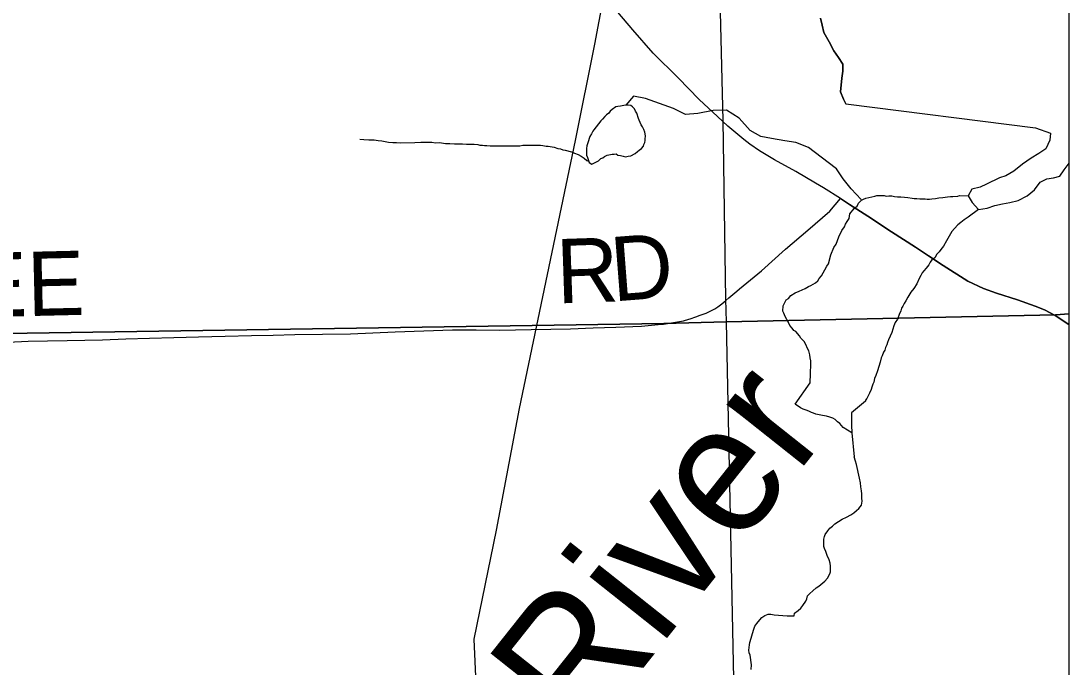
# Model space of a CAD drawing. Extents: x 103424 to 290657, y 38711 to 110967.
# Drawn here: x 214252.6894 to 214253.1526, y 40211.3012 to 40211.5868 of the extents above; entities that cross this region are included whole.
import ezdxf

# ---------------------------------------------------------------- set-up
doc = ezdxf.new("R2010")
doc.units = 0
for name, color, linetype in [('GM_X_Corporation', 7, 'Continuous'), ('GM_X_Major_Lake', 7, 'Continuous'), ('GM_X_Major_River', 7, 'Continuous'), ('GM_X_Major_River_Text', 7, 'Continuous'), ('GM_X_Minor_Lake', 7, 'Continuous'), ('GM_X_Minor_River', 7, 'Continuous'), ('GM_X_Rail_Line', 7, 'Continuous'), ('GM_X_State_Route', 7, 'Continuous'), ('GM_X_Township_Road', 7, 'Continuous'), ('GM_X_Township_Road_Text', 7, 'Continuous')]:
    doc.layers.add(name, color=color, linetype=linetype)

msp = doc.modelspace()

# ---------------------------------------------------------------- linework, layer by layer
at = {"layer": 'GM_X_Corporation'}
for points in [[(214246.35258, 40213.74302), (214246.35258, 40208.30125), (214253.15258, 40208.30125), (214253.15258, 40215.10125), (214247.88425, 40215.10125), (214247.88593, 40214.68485), (214247.88621, 40214.66416), (214247.8863, 40214.63438), (214247.88525, 40214.01696), (214247.88494, 40213.98106), (214247.88095, 40213.75762), (214247.63273, 40213.75746), (214247.49304, 40213.75527), (214246.50862, 40213.74676)], [(214253.15258, 40211.45724), (214253.15258, 40213.88997), (214252.94541, 40213.88639), (214252.95222, 40213.57472), (214252.96155, 40213.13364), (214252.96567, 40212.91067), (214252.97335, 40212.61181), (214252.99959, 40211.54278), (214253.0008, 40211.46375), (214253.00114, 40211.45371), (214253.14655, 40211.4569)], [(214253.15258, 40208.8631), (214253.15258, 40211.45724), (214253.14655, 40211.4569), (214253.00114, 40211.45371), (214253.0063, 40211.1954), (214253.00663, 40211.17271), (214253.00742, 40211.14968), (214253.00775, 40211.13202), (214253.00895, 40211.08875), (214253.00976, 40211.04853), (214253.00988, 40211.04357), (214253.02982, 40210.15917), (214253.03816, 40209.68571), (214253.03884, 40209.64149), (214253.03938, 40209.58281), (214253.04007, 40209.5319), (214253.04048, 40209.50556), (214253.0417, 40209.42491), (214253.04293, 40209.3635), (214253.04334, 40209.31505), (214253.04389, 40209.27029), (214253.04443, 40209.20192), (214253.04913, 40209.1185), (214253.05193, 40208.86157)]]:
    msp.add_lwpolyline(points, close=True, dxfattribs=at)
for points in [[(214250.60357, 40213.81454), (214251.4935, 40213.84402), (214251.49479, 40213.84407), (214251.89403, 40213.85729), (214251.9103, 40213.85774), (214252.15851, 40213.8645), (214252.94541, 40213.88639), (214252.95222, 40213.57472), (214252.96155, 40213.13364), (214252.96567, 40212.91067), (214252.97335, 40212.61181), (214252.99959, 40211.54278), (214253.0008, 40211.46375), (214253.00114, 40211.45371), (214252.97354, 40211.45307), (214252.53682, 40211.44633), (214252.33111, 40211.44048), (214251.82719, 40211.42752), (214251.79815, 40211.42687), (214251.40069, 40211.41803)], [(214250.66191, 40210.37376), (214250.6509, 40211.22864), (214250.6509, 40211.22913), (214250.64868, 40211.4013), (214250.88437, 40211.40655), (214251.40069, 40211.41803), (214251.79815, 40211.42687), (214251.82719, 40211.42752), (214252.33111, 40211.44048), (214252.53682, 40211.44633), (214252.97354, 40211.45307), (214253.00114, 40211.45371), (214253.0063, 40211.1954), (214253.00663, 40211.17271), (214253.00742, 40211.14968), (214253.00775, 40211.13202), (214253.00895, 40211.08875), (214253.00976, 40211.04853), (214253.00988, 40211.04357), (214253.02982, 40210.15917)]]:
    msp.add_lwpolyline(points, dxfattribs=at)
at = {"layer": 'GM_X_Major_Lake'}
msp.add_line((214253.05399, 40211.55009), (214253.13778, 40211.53948), dxfattribs=at)
for points in [[(214253.0427, 40211.58795), (214253.04344, 40211.58491), (214253.04417, 40211.58168), (214253.04661, 40211.57749), (214253.04867, 40211.57349), (214253.05074, 40211.57063), (214253.05261, 40211.56759), (214253.05259, 40211.56455), (214253.0522, 40211.56151), (214253.05159, 40211.55544), (214253.0529, 40211.5522), (214253.05399, 40211.55009)], [(214253.13778, 40211.53948), (214253.14446, 40211.53711), (214253.14407, 40211.53407), (214253.14234, 40211.53029), (214253.1393, 40211.52821), (214253.13588, 40211.52614), (214253.13207, 40211.52351), (214253.12826, 40211.5203), (214253.12465, 40211.51823), (214253.12181, 40211.51748), (214253.11611, 40211.51466), (214253.11326, 40211.51335), (214253.10966, 40211.51242), (214253.10794, 40211.50939), (214253.10981, 40211.50653), (214253.11263, 40211.50348)], [(214253.11263, 40211.50348), (214253.11643, 40211.50403), (214253.11984, 40211.50515), (214253.12325, 40211.50589), (214253.12648, 40211.50644), (214253.13008, 40211.50738), (214253.13407, 40211.50944), (214253.13731, 40211.51209), (214253.13979, 40211.51549), (214253.14283, 40211.51699), (214253.14567, 40211.51736), (214253.14852, 40211.5181), (214253.15043, 40211.52094), (214253.15258, 40211.52393)]]:
    msp.add_lwpolyline(points, dxfattribs=at)
at = {"layer": 'GM_X_Major_River'}
msp.add_line((214253.05399, 40211.55009), (214253.13778, 40211.53948), dxfattribs=at)
for points in [[(214253.05399, 40211.55009), (214253.0529, 40211.5522), (214253.05159, 40211.55544), (214253.0522, 40211.56151), (214253.05259, 40211.56455), (214253.05261, 40211.56759), (214253.05074, 40211.57063), (214253.04867, 40211.57349), (214253.04661, 40211.57749), (214253.04417, 40211.58168), (214253.04344, 40211.58491), (214253.0427, 40211.58795)], [(214253.13778, 40211.53948), (214253.14446, 40211.53711), (214253.14407, 40211.53407), (214253.14234, 40211.53029), (214253.1393, 40211.52821), (214253.13588, 40211.52614), (214253.13207, 40211.52351), (214253.12826, 40211.5203), (214253.12465, 40211.51823), (214253.12181, 40211.51748), (214253.11611, 40211.51466), (214253.11326, 40211.51335), (214253.10966, 40211.51242), (214253.10794, 40211.50939), (214253.10981, 40211.50653), (214253.11263, 40211.50348)], [(214253.11263, 40211.50348), (214253.11643, 40211.50403), (214253.11984, 40211.50515), (214253.12325, 40211.50589), (214253.12648, 40211.50644), (214253.13008, 40211.50738), (214253.13407, 40211.50944), (214253.13731, 40211.51209), (214253.13979, 40211.51549), (214253.14283, 40211.51699), (214253.14567, 40211.51736), (214253.14852, 40211.5181), (214253.15043, 40211.52094), (214253.15258, 40211.52393)], [(214253.11263, 40211.50348), (214253.10801, 40211.50004), (214253.10631, 40211.49889), (214253.10479, 40211.49774), (214253.10347, 40211.49659), (214253.10196, 40211.49506), (214253.10083, 40211.49373), (214253.09838, 40211.48953), (214253.09706, 40211.48724), (214253.09593, 40211.48571), (214253.09518, 40211.48475), (214253.09423, 40211.48361), (214253.09329, 40211.48208), (214253.09197, 40211.48112), (214253.09121, 40211.48017), (214253.09065, 40211.47902), (214253.08952, 40211.47749), (214253.08838, 40211.47634), (214253.08763, 40211.47539), (214253.08707, 40211.47425), (214253.08631, 40211.47291), (214253.08538, 40211.47062), (214253.08406, 40211.46852), (214253.08274, 40211.4668), (214253.08142, 40211.4647), (214253.08048, 40211.46298), (214253.07973, 40211.46184), (214253.07916, 40211.46069), (214253.0786, 40211.45974), (214253.07823, 40211.4586), (214253.07747, 40211.45707), (214253.07673, 40211.45497), (214253.07579, 40211.45344), (214253.07522, 40211.45192), (214253.07466, 40211.45058), (214253.07429, 40211.44906), (214253.07279, 40211.44582), (214253.07242, 40211.44467), (214253.07204, 40211.44353), (214253.07148, 40211.44239), (214253.07111, 40211.44124), (214253.07054, 40211.44029), (214253.06998, 40211.43876), (214253.06961, 40211.43781), (214253.06905, 40211.4359), (214253.06849, 40211.434), (214253.06793, 40211.43209), (214253.06718, 40211.42999), (214253.06662, 40211.42866), (214253.06625, 40211.42713), (214253.06588, 40211.42618), (214253.0655, 40211.42485), (214253.06513, 40211.42389), (214253.06438, 40211.42218), (214253.06325, 40211.41989), (214253.06269, 40211.41912), (214253.06269, 40211.41874)], [(214253.06269, 40211.41874), (214253.05639, 40211.41347), (214253.05639, 40211.40815), (214253.05658, 40211.40473), (214253.05764, 40211.39414)], [(214253.03406, 40211.32724), (214253.035, 40211.32838), (214253.03631, 40211.33029), (214253.03669, 40211.33125), (214253.03706, 40211.33258), (214253.038, 40211.33373), (214253.03932, 40211.33487), (214253.04082, 40211.33622), (214253.04196, 40211.33698), (214253.0446, 40211.33909), (214253.04592, 40211.34043), (214253.04685, 40211.34234), (214253.04722, 40211.34329), (214253.04721, 40211.34462), (214253.0472, 40211.34576), (214253.047, 40211.34709), (214253.04661, 40211.34861), (214253.04565, 40211.3505), (214253.04507, 40211.35221), (214253.04449, 40211.35353), (214253.04429, 40211.35448), (214253.04428, 40211.35543), (214253.04428, 40211.35638), (214253.04427, 40211.35771), (214253.04445, 40211.35885), (214253.04482, 40211.3598), (214253.04595, 40211.36133), (214253.04689, 40211.36248), (214253.04802, 40211.36344), (214253.04915, 40211.3644), (214253.05066, 40211.36555), (214253.05236, 40211.36651), (214253.05425, 40211.36747), (214253.05614, 40211.36844), (214253.05746, 40211.3694), (214253.05859, 40211.37036), (214253.05972, 40211.37131), (214253.06085, 40211.37265), (214253.06104, 40211.3736), (214253.06122, 40211.37455), (214253.06102, 40211.37588), (214253.061, 40211.37778), (214253.0608, 40211.37911), (214253.0606, 40211.38082), (214253.0604, 40211.38253), (214253.06, 40211.38462), (214253.05863, 40211.39069), (214253.05824, 40211.3922), (214253.05765, 40211.3941), (214253.05764, 40211.39414)], [(214253.01206, 40211.30009), (214253.01224, 40211.30219), (214253.01163, 40211.30636), (214253.01125, 40211.3075), (214253.01105, 40211.30864), (214253.01123, 40211.30978), (214253.01141, 40211.31092), (214253.01159, 40211.31206), (214253.01215, 40211.31397), (214253.0127, 40211.31606), (214253.01326, 40211.31796), (214253.01381, 40211.3193), (214253.01456, 40211.32044), (214253.01588, 40211.32197), (214253.01682, 40211.32312), (214253.01814, 40211.32389), (214253.01966, 40211.32447), (214253.0208, 40211.32448), (214253.02232, 40211.3243), (214253.02422, 40211.32412), (214253.02611, 40211.32395), (214253.02801, 40211.32377), (214253.02972, 40211.32378), (214253.03105, 40211.32379), (214253.03123, 40211.32494), (214253.03293, 40211.32609), (214253.03406, 40211.32724)]]:
    msp.add_lwpolyline(points, dxfattribs=at)
at = {"layer": 'GM_X_Minor_Lake'}
for points in [[(214252.9417, 40211.52339), (214252.94284, 40211.52397), (214252.94472, 40211.52494), (214252.94566, 40211.5259), (214252.94661, 40211.52628), (214252.94736, 40211.52686), (214252.94849, 40211.52744), (214252.95076, 40211.52784), (214252.95152, 40211.52785), (214252.95247, 40211.52804), (214252.95323, 40211.52748), (214252.95437, 40211.5273), (214252.95551, 40211.52693), (214252.95665, 40211.52675), (214252.95778, 40211.52695), (214252.95892, 40211.52715), (214252.96081, 40211.52812), (214252.96194, 40211.52908), (214252.96269, 40211.52966), (214252.96363, 40211.53042), (214252.96457, 40211.53138), (214252.96475, 40211.53214), (214252.96512, 40211.5331), (214252.9653, 40211.53386), (214252.96529, 40211.53462), (214252.96547, 40211.53576), (214252.96527, 40211.53689), (214252.96508, 40211.53765), (214252.96469, 40211.53879), (214252.96411, 40211.53992), (214252.96353, 40211.54086), (214252.96314, 40211.54181), (214252.96256, 40211.54294), (214252.96236, 40211.5437), (214252.96158, 40211.54597), (214252.96101, 40211.54692), (214252.96062, 40211.54786), (214252.95966, 40211.5488), (214252.9589, 40211.54937), (214252.95776, 40211.54954), (214252.95662, 40211.54953), (214252.95435, 40211.54913), (214252.95322, 40211.54893), (214252.95227, 40211.54874), (214252.95076, 40211.54758), (214252.94982, 40211.54682), (214252.94926, 40211.54605), (214252.94813, 40211.54528), (214252.94738, 40211.54451), (214252.94644, 40211.54337), (214252.94602, 40211.54294)], [(214252.94602, 40211.54294), (214252.94569, 40211.5426), (214252.94256, 40211.53859)], [(214252.94256, 40211.53859), (214252.94213, 40211.53801), (214252.94158, 40211.53687), (214252.94083, 40211.53572), (214252.94046, 40211.53477), (214252.94028, 40211.53382), (214252.93954, 40211.53153), (214252.93936, 40211.53039), (214252.93939, 40211.52736), (214252.93978, 40211.52641), (214252.94056, 40211.52414), (214252.9417, 40211.52339)]]:
    msp.add_lwpolyline(points, dxfattribs=at)
at = {"layer": 'GM_X_Minor_River'}
for points in [[(214253.0607, 40211.50788), (214253.05632, 40211.51249), (214253.05279, 40211.51697), (214253.04983, 40211.52145), (214253.04305, 40211.5266), (214253.03744, 40211.53083), (214253.03189, 40211.53297), (214253.02694, 40211.53379), (214253.02104, 40211.53478), (214253.01646, 40211.53561), (214253.01165, 40211.53834), (214253.00677, 40211.54373), (214253.00118, 40211.54739), (214252.9953, 40211.54723), (214252.98851, 40211.54592), (214252.98303, 40211.54539), (214252.97784, 40211.54811), (214252.9654, 40211.55254), (214252.96007, 40211.55354), (214252.95672, 40211.54953)], [(214252.83918, 40211.5345), (214252.8409, 40211.53432), (214252.84318, 40211.53414), (214252.84546, 40211.53415), (214252.84736, 40211.53397), (214252.84888, 40211.53378), (214252.85041, 40211.53341), (214252.85193, 40211.53323), (214252.85383, 40211.53305), (214252.85535, 40211.53305), (214252.85725, 40211.53287), (214252.86353, 40211.53309), (214252.86619, 40211.53311), (214252.86866, 40211.53312), (214252.87094, 40211.53313), (214252.87265, 40211.53295), (214252.87436, 40211.53296), (214252.87703, 40211.53259), (214252.87893, 40211.5326), (214252.88102, 40211.53242), (214252.88292, 40211.53243), (214252.88463, 40211.53244), (214252.88634, 40211.53225), (214252.88767, 40211.53226), (214252.88881, 40211.53227), (214252.88976, 40211.53227), (214252.89129, 40211.53209), (214252.89224, 40211.5319), (214252.89338, 40211.53191), (214252.89433, 40211.53172), (214252.89528, 40211.53173), (214252.8968, 40211.53155), (214252.89813, 40211.53155), (214252.90003, 40211.53156), (214252.90194, 40211.53157), (214252.90365, 40211.53158), (214252.90517, 40211.53159), (214252.90669, 40211.53159), (214252.90859, 40211.5316), (214252.90992, 40211.53161), (214252.91125, 40211.53181), (214252.91277, 40211.53181), (214252.9141, 40211.53182), (214252.91562, 40211.53183), (214252.91676, 40211.53183), (214252.9179, 40211.53184), (214252.91904, 40211.53185), (214252.92, 40211.53166), (214252.92152, 40211.53148), (214252.92247, 40211.53148), (214252.92418, 40211.53111), (214252.92513, 40211.53092), (214252.92666, 40211.53036), (214252.9278, 40211.53017), (214252.92894, 40211.5298), (214252.92989, 40211.52962), (214252.93275, 40211.52887), (214252.93408, 40211.5283), (214252.93561, 40211.52774), (214252.93694, 40211.52698), (214252.93828, 40211.52604), (214252.93943, 40211.52509), (214252.94019, 40211.52472)], [(214253.03152, 40211.4173), (214253.03812, 40211.4268), (214253.03828, 40211.4308), (214253.03845, 40211.43518), (214253.03844, 40211.43651), (214253.03824, 40211.43784), (214253.03804, 40211.43917), (214253.03765, 40211.44089), (214253.03707, 40211.44203), (214253.0363, 40211.44373), (214253.03553, 40211.44506), (214253.034, 40211.44658), (214253.03343, 40211.44753), (214253.0319, 40211.44942), (214253.03094, 40211.44999), (214253.03018, 40211.45094), (214253.02922, 40211.45207), (214253.02845, 40211.45378), (214253.02787, 40211.45473), (214253.0271, 40211.45606), (214253.02652, 40211.45758), (214253.02614, 40211.45853), (214253.02631, 40211.46081), (214253.02688, 40211.46196), (214253.02763, 40211.46348), (214253.02858, 40211.46406), (214253.02971, 40211.4654), (214253.0316, 40211.46655), (214253.03331, 40211.46732), (214253.03464, 40211.4679), (214253.03596, 40211.46847), (214253.03748, 40211.46943), (214253.03843, 40211.46982), (214253.04051, 40211.47097), (214253.04165, 40211.47193), (214253.04221, 40211.47288), (214253.04315, 40211.47403), (214253.04391, 40211.47536), (214253.04466, 40211.4767), (214253.0456, 40211.47842), (214253.04635, 40211.47937), (214253.04728, 40211.48337), (214253.04859, 40211.48662), (214253.04972, 40211.48814), (214253.05084, 40211.49139), (214253.05216, 40211.49406), (214253.05329, 40211.49578), (214253.05385, 40211.49692), (214253.0546, 40211.49807), (214253.05536, 40211.4994), (214253.05572, 40211.5015), (214253.05761, 40211.50379), (214253.05893, 40211.50494), (214253.0595, 40211.50627), (214253.06082, 40211.50761), (214253.06177, 40211.508), (214253.06272, 40211.50838), (214253.06404, 40211.50877), (214253.06537, 40211.50897), (214253.0667, 40211.50935), (214253.06765, 40211.50955), (214253.06879, 40211.50955), (214253.06974, 40211.50956), (214253.07088, 40211.50956), (214253.07183, 40211.50938), (214253.07297, 40211.50939), (214253.07431, 40211.50939), (214253.07545, 40211.50921), (214253.07678, 40211.50902), (214253.0783, 40211.50903), (214253.07982, 40211.50885), (214253.08134, 40211.50866), (214253.08325, 40211.50848), (214253.0842, 40211.5083), (214253.08534, 40211.5083), (214253.08667, 40211.50812), (214253.088, 40211.50813), (214253.08895, 40211.50813), (214253.0899, 40211.50795), (214253.09085, 40211.50795), (214253.09199, 40211.50815), (214253.09351, 40211.50834), (214253.09503, 40211.50854), (214253.09674, 40211.50874), (214253.09883, 40211.50894), (214253.10016, 40211.50914), (214253.1013, 40211.50914), (214253.10339, 40211.50934), (214253.10415, 40211.50954), (214253.10794, 40211.50939)], [(214253.05658, 40211.40473), (214253.05281, 40211.40698), (214253.05205, 40211.40793), (214253.05128, 40211.40887), (214253.05033, 40211.40962), (214253.04918, 40211.41057), (214253.04823, 40211.41113), (214253.04689, 40211.41169), (214253.04537, 40211.41206), (214253.04366, 40211.41242), (214253.04214, 40211.4126), (214253.04062, 40211.41297), (214253.03967, 40211.41335), (214253.03872, 40211.41372), (214253.03758, 40211.41428), (214253.03643, 40211.41465), (214253.0351, 40211.41521), (214253.03396, 40211.41577), (214253.03152, 40211.4173)]]:
    msp.add_lwpolyline(points, dxfattribs=at)
at = {"layer": 'GM_X_Rail_Line'}
msp.add_lwpolyline([(214252.90643, 40212.04248), (214252.92122, 40212.02711), (214252.9343, 40212.01062), (214252.94113, 40211.989), (214252.94283, 40211.96226), (214252.94568, 40211.92186), (214252.94397, 40211.89), (214252.94056, 40211.85814), (214252.9326, 40211.80239), (214252.92805, 40211.76597), (214252.92577, 40211.73582), (214252.92805, 40211.71136), (214252.9343, 40211.68462), (214252.9417, 40211.6556), (214252.94738, 40211.63), (214252.94909, 40211.60952), (214252.94283, 40211.57652), (214252.9343, 40211.53385), (214252.90961, 40211.41544), (214252.8995, 40211.36172), (214252.88963, 40211.31354), (214252.89052, 40211.29375)], dxfattribs=at)
at = {"layer": 'GM_X_State_Route'}
msp.add_line((214253.05561, 40211.50569), (214253.05155, 40211.50834), dxfattribs=at)
for points in [[(214252.99726, 40211.54447), (214252.98916, 40211.55211), (214252.9798, 40211.56162), (214252.96879, 40211.57247), (214252.95977, 40211.58288), (214252.95323, 40211.59061)], [(214253.04061, 40211.51506), (214253.0318, 40211.52027), (214253.02237, 40211.52544), (214253.01576, 40211.52938), (214253.01149, 40211.53225), (214253.00885, 40211.53432), (214253.00184, 40211.54028), (214252.99726, 40211.54447)], [(214253.05155, 40211.50834), (214253.04414, 40211.51298), (214253.04061, 40211.51506)], [(214253.14169, 40211.45904), (214253.13755, 40211.46071), (214253.12987, 40211.46349), (214253.12055, 40211.46637), (214253.11485, 40211.4685), (214253.10791, 40211.47172), (214253.09696, 40211.47866), (214253.09051, 40211.48292), (214253.08468, 40211.48672), (214253.07419, 40211.49357), (214253.0637, 40211.50041), (214253.05723, 40211.50463), (214253.05561, 40211.50569)], [(214253.15258, 40211.45236), (214253.15033, 40211.45398), (214253.14646, 40211.45657), (214253.14425, 40211.4578), (214253.14169, 40211.45904)]]:
    msp.add_lwpolyline(points, dxfattribs=at)
at = {"layer": 'GM_X_Township_Road'}
msp.add_line((214253.05155, 40211.50834), (214253.05561, 40211.50569), dxfattribs=at)
for points in [[(214253.00701, 40211.46834), (214253.01666, 40211.47634), (214253.02736, 40211.48584), (214253.03713, 40211.49422), (214253.04691, 40211.50261), (214253.05155, 40211.50834)], [(214253.05561, 40211.50569), (214253.05723, 40211.50463), (214253.0637, 40211.50041), (214253.07419, 40211.49357), (214253.08468, 40211.48672), (214253.09051, 40211.48292), (214253.09696, 40211.47866), (214253.10791, 40211.47172), (214253.11485, 40211.4685), (214253.12055, 40211.46637), (214253.12987, 40211.46349), (214253.13755, 40211.46071), (214253.14169, 40211.45904)], [(214252.99919, 40211.46178), (214253.00088, 40211.46322), (214253.00221, 40211.46435), (214253.00585, 40211.46738), (214253.00701, 40211.46834)], [(214252.98514, 40211.45511), (214252.98762, 40211.45592), (214252.98962, 40211.45664), (214252.99227, 40211.45766), (214252.99432, 40211.45861), (214252.99602, 40211.45947), (214252.99735, 40211.46035), (214252.99919, 40211.46178)], [(214253.14169, 40211.45904), (214253.14425, 40211.4578), (214253.14646, 40211.45657), (214253.15033, 40211.45398), (214253.15258, 40211.45236)], [(214252.6836, 40211.44475), (214252.69258, 40211.44518), (214252.70124, 40211.44533), (214252.7099, 40211.44547), (214252.71769, 40211.44567), (214252.72547, 40211.44586), (214252.73583, 40211.44617), (214252.74619, 40211.44648), (214252.75707, 40211.44678), (214252.76794, 40211.44708), (214252.77962, 40211.44741), (214252.79129, 40211.44773), (214252.80086, 40211.44792), (214252.81042, 40211.44811), (214252.82274, 40211.44829), (214252.83507, 40211.44848), (214252.84495, 40211.44889), (214252.85484, 40211.44931), (214252.86752, 40211.44976), (214252.8802, 40211.45022), (214252.89066, 40211.45015), (214252.90112, 40211.45009), (214252.91497, 40211.4504), (214252.92363, 40211.45057), (214252.93229, 40211.45073), (214252.94229, 40211.4511), (214252.95229, 40211.45146), (214252.96368, 40211.4519), (214252.96953, 40211.4524), (214252.97261, 40211.45267), (214252.97332, 40211.45278), (214252.97861, 40211.45354), (214252.98223, 40211.45416), (214252.98464, 40211.45495), (214252.98514, 40211.45511)]]:
    msp.add_lwpolyline(points, dxfattribs=at)

# ---------------------------------------------------------------- texts
at = {"layer": 'GM_X_Major_River_Text'}
msp.add_text('River', height=0.056858, rotation=51.5544, dxfattribs=at).set_placement((214252.93763, 40211.26694))
at = {"layer": 'GM_X_Township_Road_Text'}
for s, height, rotation, p in [('R', 0.02841, 1.9323, (214252.92648, 40211.46188)), ('D', 0.02841, 4.4202, (214252.95113, 40211.46274)), ('DURKEE', 0.028409, 1.3572, (214252.55953, 40211.45313))]:
    msp.add_text(s, height=height, rotation=rotation, dxfattribs=at).set_placement(p)

doc.saveas('drawing.dxf')
